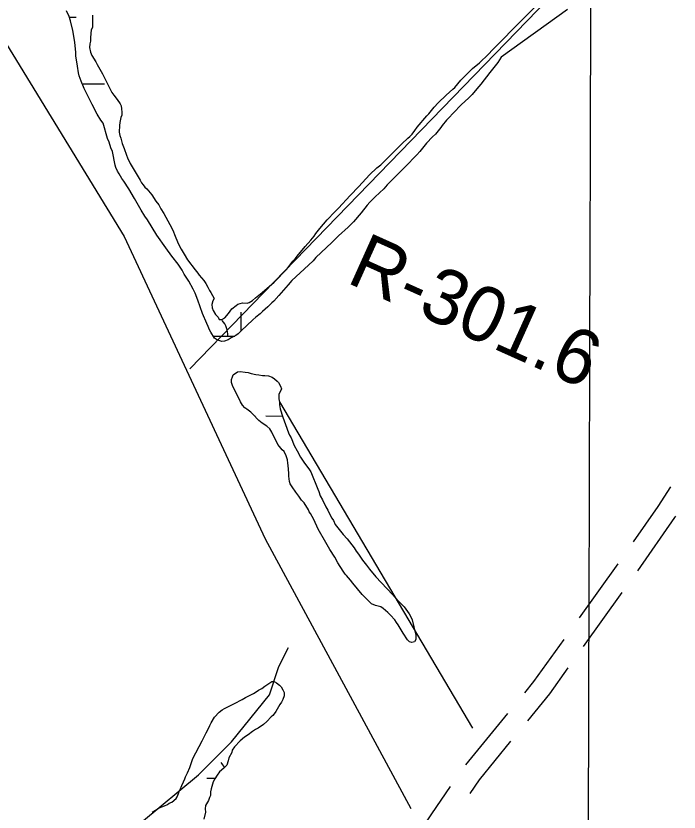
# Model space of a CAD drawing. Extents: x 3161665 to 3199565, y 885729 to 911164.
# Drawn here: x 3175505 to 3176503, y 904620 to 905818 of the extents above; entities that cross this region are included whole.
import ezdxf

# ---------------------------------------------------------------- set-up
doc = ezdxf.new("R2010")
doc.units = 0
for name, color, linetype in [('V-GRID-MAJR', 7, 'Continuous'), ('V-RIVR-RANG-IDEN', 7, 'Continuous'), ('V-ROAD-CNTR', 7, 'Continuous'), ('V-TOPO-SHOR', 7, 'Continuous'), ('V-WETL-SWMP', 7, 'Continuous')]:
    doc.layers.add(name, color=color, linetype=linetype)

msp = doc.modelspace()

# ---------------------------------------------------------------- linework, layer by layer
at = {"layer": 'V-GRID-MAJR'}
msp.add_spline([(3176327.9560000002, 891166.601), (3176345.5840000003, 897226.295), (3176363.22, 903289.0750000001), (3176380.857, 909351.9), (3176380.866, 909354.938)], degree=3, dxfattribs=at)
at = {"layer": 'V-ROAD-CNTR'}
for p, q in [((3176353.652452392, 904912.122820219), (3176411.861680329, 904993.4350900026)), ((3176359.6879800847, 904869.0156094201), (3176417.8972080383, 904950.3278792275)), ((3176182.569904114, 904690.6396566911), (3176245.78316444, 904768.1255668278))]:
    msp.add_line(p, q, dxfattribs=at)
for points in [[(3176434.7231278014, 905026.2576434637), (3176471.8103723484, 905079.5208047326), (3176490.729333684, 905109.0809655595)], [(3176441.0973900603, 904982.9116553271), (3176496.763627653, 905062.857195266), (3176498.15565782, 905065.0321896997)], [(3176271.0684685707, 904799.1199308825), (3176284.8513045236, 904816.014734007), (3176330.368761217, 904879.5979123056)], [(3176275.573120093, 904757.1833127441), (3176308.694695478, 904797.7832659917), (3176336.4042889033, 904836.4907014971)], [(3176188.723978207, 904647.466936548), (3176203.110440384, 904668.3595966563), (3176250.2878160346, 904726.1889487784)], [(3176103.241616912, 904575.3140300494), (3176131.2539343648, 904616.9035722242), (3176159.527802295, 904657.964140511)]]:
    msp.add_lwpolyline(points, dxfattribs=at)
at = {"layer": 'V-TOPO-SHOR'}
msp.add_line((3175902.114233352, 905236.845013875), (3176192.4808601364, 904745.724159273), dxfattribs=at)
for points in [[(3174356.7936411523, 907202.1721951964), (3174831.947651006, 906696.4282664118), (3175306.851657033, 906076.949793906), (3175668.0836202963, 905486.1549611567), (3175880.335874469, 905030.748029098), (3176099.805914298, 904625.0843346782)], [(3175767.1638393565, 905286.9007562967), (3176543.7460704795, 906088.4478202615), (3176615.0489136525, 906187.8092936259), (3176530.466766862, 906514.9836096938), (3176466.850466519, 906678.6176434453), (3176445.697117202, 906756.8570179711), (3176474.1932540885, 906785.2281529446), (3176545.402345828, 906841.9391724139), (3176801.4613215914, 906912.4607536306), (3176844.0805250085, 906898.1501842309)], [(3175530.44568517, 904313.5643585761), (3175608.8725625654, 904420.018615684), (3175644.6177355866, 904512.3498062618), (3175694.579726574, 904604.6497463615), (3175780.036886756, 904675.5463333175), (3175829.905126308, 904725.1958195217), (3175886.92865056, 904796.1549074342), (3175901.23921996, 904838.7741108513), (3175915.5185388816, 904867.1764963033)]]:
    msp.add_lwpolyline(points, dxfattribs=at)
at = {"layer": 'V-WETL-SWMP'}
for p, q in [((3175585.761284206, 905815.8077776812), (3175596.318781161, 905815.7786024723)), ((3175606.6344000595, 905715.7487152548), (3175638.6342740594, 905715.6602849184)), ((3175844.4510509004, 905343.6559239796), (3175844.529334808, 905371.9849971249)), ((3175802.3085006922, 905336.1015357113), (3175834.6959339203, 905336.0120343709)), ((3175864.238702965, 905215.858994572), (3175865.2522848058, 905215.8561935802)), ((3175881.2522237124, 905215.8119784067), (3175906.521746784, 905215.7421471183)), ((3175792.589706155, 904670.775911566), (3175805.414904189, 904670.7404696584))]:
    msp.add_line(p, q, dxfattribs=at)
for points in [[(3175715.891000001, 905539.2179999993), (3175720.2490000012, 905533.4059999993), (3175723.410000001, 905527.6009999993), (3175727.761000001, 905520.5919999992), (3175740.211000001, 905498.3699999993), (3175742.575000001, 905492.9679999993), (3175743.950000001, 905488.9689999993), (3175749.6610000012, 905475.1669999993), (3175754.005000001, 905466.7609999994), (3175758.5530000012, 905459.3519999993), (3175763.495000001, 905450.7429999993), (3175775.386000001, 905435.9079999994), (3175779.150000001, 905430.8979999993), (3175781.328000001, 905427.6929999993), (3175788.268000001, 905419.6709999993), (3175791.236000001, 905415.0649999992), (3175794.399000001, 905409.6589999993), (3175796.767000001, 905404.8559999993), (3175798.546000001, 905401.8519999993), (3175803.484000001, 905392.6439999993), (3175801.869000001, 905389.2609999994), (3175800.440000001, 905383.4809999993), (3175800.812000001, 905378.6889999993), (3175802.387000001, 905374.6889999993), (3175805.945000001, 905368.6819999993), (3175809.513000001, 905364.2719999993), (3175811.491000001, 905361.0679999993), (3175815.283000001, 905361.0469999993), (3175819.886000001, 905363.4159999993), (3175825.111000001, 905369.9729999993), (3175830.3400000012, 905377.1279999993), (3175836.755000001, 905382.2809999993), (3175839.560000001, 905384.2609999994), (3175846.356000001, 905386.2189999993), (3175853.339000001, 905385.7809999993), (3175856.535000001, 905386.3619999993), (3175861.542000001, 905389.5269999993), (3175866.154000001, 905393.4929999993), (3175876.177000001, 905401.4199999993), (3175894.026000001, 905417.0859999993), (3175912.8940000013, 905436.5389999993), (3175922.342000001, 905448.8599999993), (3175925.754000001, 905452.2339999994), (3175928.7690000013, 905456.2079999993), (3175940.625000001, 905470.7109999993), (3175949.261000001, 905480.4419999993), (3175954.084000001, 905486.6019999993), (3175956.901000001, 905490.5769999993), (3175962.930000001, 905498.1269999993), (3175973.777000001, 905510.8399999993), (3175985.420000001, 905522.9479999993), (3175991.038000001, 905528.3059999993), (3176008.309000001, 905547.7669999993), (3176021.556000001, 905561.2639999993), (3176037.619000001, 905578.7369999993), (3176048.653000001, 905589.0529999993), (3176054.268000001, 905594.0109999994), (3176078.750000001, 905618.0229999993), (3176087.9820000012, 905627.3509999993), (3176092.995000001, 905631.7139999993), (3176095.203000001, 905633.8969999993), (3176098.210000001, 905636.2749999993), (3176101.622000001, 905639.8479999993), (3176105.643000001, 905645.2139999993), (3176109.264000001, 905650.3829999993), (3176123.529000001, 905667.4669999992), (3176126.540000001, 905670.6429999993), (3176134.778000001, 905680.5759999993), (3176140.601000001, 905686.9289999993), (3176152.640000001, 905698.6369999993), (3176162.868000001, 905707.5609999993), (3176165.6780000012, 905710.3389999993), (3176175.117000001, 905721.0629999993), (3176181.140000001, 905727.4159999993), (3176192.379000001, 905738.7289999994), (3176202.804000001, 905747.2519999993), (3176205.211000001, 905749.4339999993), (3176214.440000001, 905758.1639999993), (3176216.850000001, 905760.9439999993), (3176222.2690000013, 905766.5019999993), (3176410.588000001, 905957.2619999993)], [(3175829.497000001, 905333.2269999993), (3175824.692000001, 905330.4599999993), (3175819.291000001, 905328.2949999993), (3175815.498000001, 905328.1159999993), (3175810.515000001, 905329.1419999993), (3175807.331000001, 905330.7559999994), (3175804.349000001, 905332.9679999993), (3175798.611000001, 905341.7809999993), (3175796.834000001, 905345.1839999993), (3175794.468000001, 905350.3859999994), (3175792.896000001, 905354.7849999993), (3175786.194000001, 905369.7899999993), (3175779.123000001, 905390.1859999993), (3175775.188000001, 905400.3859999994), (3175772.231000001, 905406.7879999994), (3175765.511000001, 905418.6009999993), (3175758.7860000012, 905429.4149999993), (3175755.427000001, 905435.4209999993), (3175749.689000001, 905444.4329999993), (3175740.177000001, 905456.4599999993), (3175730.867000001, 905469.0849999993), (3175717.602000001, 905488.1179999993), (3175703.360000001, 905510.9489999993), (3175699.600000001, 905516.5569999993), (3175693.863000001, 905525.7699999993), (3175683.9820000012, 905543.1869999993), (3175675.480000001, 905557.4039999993), (3175667.761000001, 905569.0219999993), (3175664.791000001, 905573.2299999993), (3175660.638000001, 905580.0379999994), (3175658.266000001, 905584.2419999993), (3175655.902000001, 905589.6439999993), (3175654.723000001, 905593.0429999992), (3175650.648000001, 905613.8209999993), (3175648.483000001, 905619.2219999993), (3175645.537000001, 905627.8199999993), (3175643.173000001, 905633.4209999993), (3175636.516000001, 905656.4079999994), (3175633.150000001, 905661.2169999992), (3175627.812000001, 905670.2269999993), (3175620.109000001, 905684.6389999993), (3175608.2690000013, 905708.8529999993), (3175603.541000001, 905719.8559999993), (3175600.591000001, 905727.6559999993), (3175599.418000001, 905732.0529999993), (3175598.078000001, 905742.2379999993), (3175595.7690000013, 905757.6179999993), (3175595.597000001, 905762.6079999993), (3175594.289000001, 905778.5809999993), (3175591.191000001, 905795.7609999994), (3175587.4820000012, 905810.5499999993), (3175585.323000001, 905817.1479999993), (3175581.579000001, 905825.7499999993)], [(3176335.461000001, 905827.5229999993), (3176235.581000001, 905755.8509999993), (3176230.348000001, 905747.8969999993), (3176218.290000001, 905732.7969999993), (3176205.220000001, 905715.3079999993), (3176199.192000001, 905707.9569999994), (3176191.961000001, 905699.6149999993), (3176186.543000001, 905694.2569999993), (3176175.712000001, 905684.5389999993), (3176172.301000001, 905681.1649999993), (3176166.877000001, 905674.8089999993), (3176153.429000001, 905661.1129999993), (3176146.798000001, 905652.9679999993), (3176144.7860000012, 905649.9859999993), (3176136.748000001, 905640.0519999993), (3176132.333000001, 905635.6859999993), (3176123.299000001, 905626.1569999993), (3176113.0530000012, 905614.0399999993), (3176108.435000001, 905608.8769999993), (3176103.418000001, 905603.9159999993), (3176096.188000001, 905595.7729999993), (3176081.135000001, 905580.4899999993), (3176069.899000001, 905569.7759999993), (3176064.278000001, 905563.8199999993), (3176058.856000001, 905557.6639999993), (3176046.216000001, 905545.7599999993), (3176037.989000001, 905537.6229999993), (3176033.972000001, 905533.0559999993), (3176025.125000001, 905521.3299999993), (3176013.475000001, 905507.8239999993), (3176005.448000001, 905499.8859999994), (3175991.007000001, 905486.9949999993), (3175980.972000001, 905476.8729999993), (3175956.897000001, 905454.0559999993), (3175952.480000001, 905449.2909999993), (3175945.856000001, 905442.5419999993), (3175920.782000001, 905419.5319999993), (3175915.160000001, 905413.3769999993), (3175901.098000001, 905396.8909999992), (3175893.467000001, 905388.3509999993), (3175890.659000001, 905385.9719999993), (3175884.239000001, 905379.8209999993), (3175876.418000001, 905373.0799999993), (3175872.807000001, 905369.7069999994), (3175866.191000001, 905364.3549999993), (3175861.979000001, 905360.5869999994), (3175844.523000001, 905343.7209999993), (3175839.709000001, 905339.3569999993), (3175836.503000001, 905336.9799999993), (3175829.497000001, 905333.2269999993)], [(3175620.657000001, 905818.9469999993), (3175620.830000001, 905814.1559999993), (3175620.773000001, 905803.9789999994), (3175620.556000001, 905800.7869999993), (3175618.734000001, 905796.2069999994), (3175618.111000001, 905791.8199999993), (3175617.872000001, 905784.6359999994), (3175617.447000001, 905780.0489999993), (3175616.6240000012, 905775.6629999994), (3175615.997000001, 905770.4769999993), (3175617.5530000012, 905763.2839999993), (3175619.522000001, 905758.4839999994), (3175625.456000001, 905748.8709999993), (3175627.429000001, 905744.8689999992), (3175633.557000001, 905734.2569999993), (3175635.733000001, 905730.8529999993), (3175649.745000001, 905702.6349999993), (3175652.516000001, 905698.4289999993), (3175657.870000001, 905692.2119999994), (3175662.423000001, 905685.6009999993), (3175663.603000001, 905682.4009999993), (3175664.377000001, 905678.0059999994), (3175664.946000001, 905672.8139999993), (3175664.723000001, 905668.6249999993), (3175663.305000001, 905664.8409999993), (3175661.668000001, 905657.4659999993), (3175661.244000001, 905653.0779999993), (3175660.988000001, 905642.9009999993), (3175661.759000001, 905638.1069999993), (3175663.332000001, 905633.7079999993), (3175665.483000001, 905625.9119999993), (3175668.434000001, 905618.1129999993), (3175671.572000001, 905608.3159999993), (3175673.147000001, 905604.5159999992), (3175677.289000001, 905595.7119999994), (3175692.516000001, 905570.4809999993), (3175694.491000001, 905566.8779999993), (3175696.668000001, 905563.4729999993), (3175699.443000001, 905560.0649999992), (3175702.422000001, 905557.4539999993), (3175709.756000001, 905548.4319999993), (3175715.891000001, 905539.2179999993)], [(3175949.384000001, 905131.5529999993), (3175959.579000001, 905105.4669999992), (3175961.342000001, 905101.8919999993), (3175963.447000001, 905095.8179999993), (3175966.622000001, 905089.7389999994), (3175971.9110000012, 905079.0129999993), (3175974.736000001, 905074.0049999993), (3175978.260000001, 905066.4969999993), (3175980.7320000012, 905062.2049999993), (3175983.208000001, 905058.6259999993), (3175986.026000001, 905052.5479999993), (3175997.707000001, 905037.1509999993), (3176003.733000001, 905030.6989999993), (3176014.354000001, 905017.0909999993), (3176017.537000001, 905012.4369999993), (3176021.077000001, 905007.7819999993), (3176027.089000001, 904998.8349999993), (3176033.108000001, 904991.3129999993), (3176037.710000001, 904985.2259999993), (3176046.917000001, 904973.7649999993), (3176072.085000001, 904947.2389999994), (3176075.981000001, 904942.5819999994), (3176082.718000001, 904935.7699999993), (3176089.453000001, 904928.6009999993), (3176097.238000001, 904917.8599999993), (3176099.359000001, 904914.6399999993), (3176101.467000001, 904908.9229999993), (3176107.044000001, 904886.0719999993), (3176107.363000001, 904879.2949999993), (3176105.204000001, 904875.7409999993), (3176100.921000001, 904875.0519999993), (3176097.716000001, 904875.7829999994), (3176094.882000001, 904879.0079999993), (3176088.1610000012, 904888.6729999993), (3176080.743000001, 904901.1939999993), (3176077.912000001, 904905.1319999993), (3176075.438000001, 904909.0679999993), (3176069.060000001, 904916.2349999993), (3176065.160000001, 904920.1789999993), (3176058.060000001, 904925.9229999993), (3176054.509000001, 904928.4389999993), (3176046.677000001, 904930.6219999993), (3176040.629000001, 904933.1509999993), (3176034.599000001, 904938.8899999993), (3176026.444000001, 904947.1369999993), (3176012.277000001, 904964.3309999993), (3176009.092000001, 904968.6269999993), (3176003.071000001, 904975.7919999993), (3176000.943000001, 904977.9429999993), (3175997.758000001, 904982.2399999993), (3175989.627000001, 904994.7649999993), (3175985.396000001, 905003.3459999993), (3175977.972000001, 905014.7969999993), (3175971.611000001, 905025.1729999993), (3175960.315000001, 905045.5599999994), (3175953.620000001, 905059.8599999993), (3175948.6780000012, 905068.8019999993), (3175946.9110000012, 905071.6639999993), (3175945.500000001, 905074.5239999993), (3175939.140000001, 905084.8999999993), (3175935.242000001, 905089.2009999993), (3175931.353000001, 905095.2839999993), (3175926.750000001, 905101.0149999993), (3175921.089000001, 905108.8909999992), (3175918.262000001, 905113.5419999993), (3175916.856000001, 905117.1149999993), (3175916.188000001, 905125.3199999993), (3175916.214000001, 905129.9549999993), (3175915.206000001, 905141.0139999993), (3175914.513000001, 905144.5839999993), (3175913.828000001, 905149.5789999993), (3175912.079000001, 905155.6509999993), (3175908.905000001, 905162.0869999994), (3175906.069000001, 905164.9549999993), (3175901.818000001, 905169.9699999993), (3175899.694000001, 905172.8349999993), (3175890.527000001, 905191.4269999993), (3175887.346000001, 905196.4369999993), (3175883.089000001, 905200.3829999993), (3175875.984000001, 905205.0579999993), (3175871.014000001, 905209.0079999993), (3175861.795000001, 905218.3299999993), (3175858.961000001, 905221.5539999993), (3175852.925000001, 905226.2229999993), (3175849.726000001, 905228.0239999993), (3175846.183000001, 905231.9659999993), (3175843.358000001, 905236.9739999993), (3175838.776000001, 905246.6259999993), (3175836.306000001, 905251.2749999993), (3175834.898000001, 905254.4919999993), (3175831.721000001, 905260.2149999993), (3175829.972000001, 905266.2859999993), (3175829.996000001, 905270.5649999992), (3175831.089000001, 905274.8379999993), (3175832.531000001, 905277.6819999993), (3175838.618000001, 905282.2839999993), (3175842.899000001, 905282.6159999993), (3175850.383000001, 905281.8619999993), (3175854.657000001, 905281.1249999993), (3175859.285000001, 905279.6729999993), (3175866.408000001, 905278.2069999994)], [(3175866.408000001, 905278.2069999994), (3175871.041000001, 905277.8239999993), (3175876.383000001, 905276.7249999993), (3175879.949000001, 905276.7049999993), (3175885.650000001, 905275.9599999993), (3175890.988000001, 905274.1479999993), (3175894.540000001, 905271.6319999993), (3175898.444000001, 905268.4009999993), (3175900.571000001, 905266.2499999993), (3175903.751000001, 905260.8839999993), (3175904.796000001, 905256.5989999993), (3175901.183000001, 905248.0619999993), (3175901.147000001, 905241.6439999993), (3175901.833000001, 905236.6479999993), (3175901.811000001, 905232.7259999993), (3175902.847000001, 905226.6589999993), (3175907.056000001, 905214.1549999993), (3175911.273000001, 905203.0779999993), (3175915.4820000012, 905190.5749999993), (3175917.245000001, 905186.9999999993), (3175919.717000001, 905182.7069999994), (3175923.932000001, 905171.2739999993), (3175928.524000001, 905163.4039999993), (3175933.462000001, 905153.7489999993), (3175938.768000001, 905146.2309999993), (3175947.262000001, 905134.7739999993), (3175949.384000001, 905131.5529999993)], [(3175795.337000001, 904745.5379999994), (3175797.1440000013, 904749.8069999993), (3175799.305000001, 904753.7169999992), (3175804.346000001, 904762.6029999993), (3175811.163000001, 904770.0529999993), (3175815.818000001, 904773.5929999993), (3175819.037000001, 904775.3579999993), (3175834.412000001, 904783.1159999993), (3175845.856000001, 904789.1139999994), (3175850.863000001, 904791.9389999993), (3175854.080000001, 904793.3469999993), (3175862.663000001, 904797.9349999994), (3175866.956000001, 904800.4069999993), (3175870.535000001, 904802.8829999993), (3175875.543000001, 904805.7079999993), (3175879.839000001, 904808.8929999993), (3175884.492000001, 904812.0759999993), (3175890.576000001, 904815.9639999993), (3175893.785000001, 904815.9459999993), (3175897.697000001, 904814.1419999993), (3175901.956000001, 904810.5519999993), (3175904.438000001, 904808.0429999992), (3175907.264000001, 904803.3919999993), (3175909.025000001, 904799.4589999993), (3175908.997000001, 904794.4679999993), (3175907.185000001, 904789.1289999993), (3175905.024000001, 904785.2189999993), (3175902.506000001, 904781.3109999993), (3175896.387000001, 904771.0049999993), (3175893.871000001, 904767.4529999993), (3175892.075000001, 904764.9669999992), (3175889.567000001, 904762.8419999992)], [(3175889.567000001, 904762.8419999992), (3175882.754000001, 904756.1049999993), (3175877.737000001, 904751.4969999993), (3175869.861000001, 904745.8359999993), (3175865.927000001, 904743.7189999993), (3175861.632000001, 904740.8899999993), (3175854.830000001, 904735.9359999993), (3175849.462000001, 904732.3999999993), (3175842.658000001, 904727.0899999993), (3175834.405000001, 904717.8649999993), (3175830.812000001, 904712.8929999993), (3175830.079000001, 904709.3319999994), (3175825.757000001, 904701.5109999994), (3175824.659000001, 904696.5259999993), (3175822.843000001, 904690.4739999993), (3175818.180000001, 904685.5079999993), (3175811.7320000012, 904680.1959999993), (3175808.139000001, 904675.2239999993), (3175804.900000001, 904669.8929999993), (3175802.020000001, 904664.9169999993), (3175799.110000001, 904654.5929999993), (3175798.373000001, 904650.3189999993), (3175797.984000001, 904644.6159999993), (3175796.897000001, 904641.4129999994), (3175795.0900000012, 904637.1439999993), (3175790.770000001, 904629.6799999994), (3175790.383000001, 904624.3339999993), (3175790.714000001, 904619.6969999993), (3175788.159000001, 904609.0139999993)], [(3175710.486000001, 904619.4299999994), (3175715.495000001, 904622.6109999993), (3175721.218000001, 904625.7889999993), (3175729.080000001, 904628.9539999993), (3175733.371000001, 904631.0689999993), (3175736.233000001, 904632.8359999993), (3175740.165000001, 904634.5969999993), (3175746.613000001, 904639.9099999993), (3175748.055000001, 904642.7539999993), (3175749.863000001, 904647.3799999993), (3175751.308000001, 904650.5809999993), (3175752.395000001, 904653.7839999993), (3175754.923000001, 904659.4749999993), (3175757.807000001, 904665.1639999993), (3175759.613000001, 904669.4319999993), (3175760.701000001, 904672.6349999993), (3175763.587000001, 904678.6809999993), (3175767.198000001, 904686.8619999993), (3175771.551000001, 904700.0299999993), (3175785.605000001, 904726.6949999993), (3175791.734000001, 904738.7839999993), (3175795.337000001, 904745.5379999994)]]:
    msp.add_lwpolyline(points, dxfattribs=at)
for centre, radius, start, end in [((3175789.1884470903, 905336.6125974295), 35.24628790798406, 359.06984573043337, 40.6135040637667), ((3175787.348102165, 904671.2652015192), 35.24628790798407, 25.635496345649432, 40.613504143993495)]:
    msp.add_arc(centre, radius, start, end, dxfattribs=at)

# ---------------------------------------------------------------- texts
at = {"layer": 'V-RIVR-RANG-IDEN'}
msp.add_text('R-301.6', height=82.999998, rotation=335.7881472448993, dxfattribs=at).set_placement((3176000.7460923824, 905417.5386997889))

doc.saveas('drawing.dxf')
